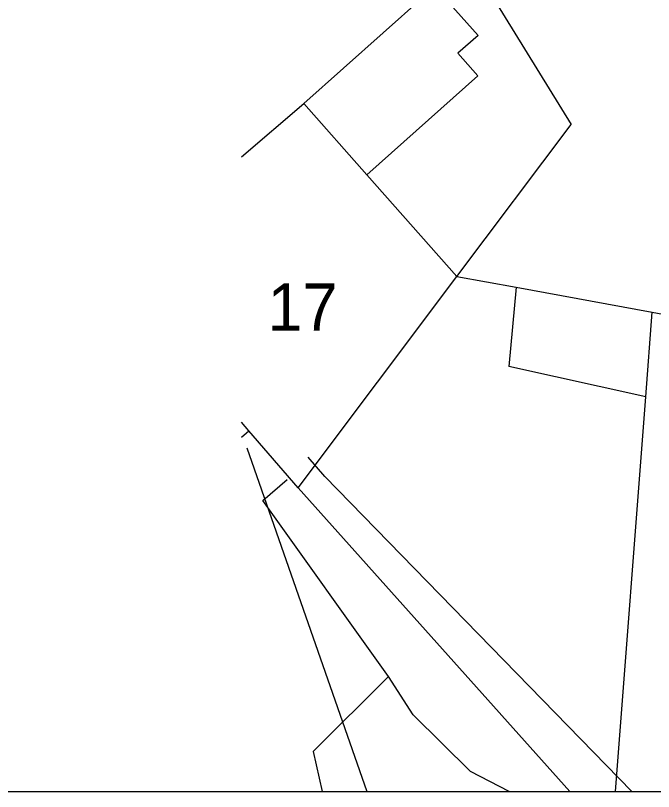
# Model space of a CAD drawing. Extents: x -643342 to -638635, y -1201752 to -1189948.
# Drawn here: x -639542.28 to -639518.62, y -1192858.61 to -1192829.85 of the extents above; entities that cross this region are included whole.
import ezdxf

# ---------------------------------------------------------------- set-up
doc = ezdxf.new("R2010")
doc.units = 0
for name, color, linetype in [('IS_EL_NN_NADZEMNÍ', 7, 'Continuous'), ('IS_EL_NN_PODZEMNÍ', 7, 'Continuous'), ('IS_PLYN_STL', 7, 'Continuous'), ('IS_TELEF_MISTNI_ZAMERENO', 7, 'Continuous'), ('K-HRANICE_KN', 7, 'Continuous'), ('K-SLUCKOVE CARY', 7, 'Continuous'), ('K-ČÍSLA_PARCEL', 7, 'Continuous'), ('Vrstva 13', 7, 'Continuous')]:
    doc.layers.add(name, color=color, linetype=linetype)

msp = doc.modelspace()

# ---------------------------------------------------------------- linework, layer by layer
at = {"layer": 'IS_EL_NN_NADZEMNÍ'}
msp.add_lwpolyline([(-639530.81, -1192846.93), (-639531.424, -1192846.222)], dxfattribs=at)
at = {"layer": 'IS_EL_NN_PODZEMNÍ'}
msp.add_line((-639519.424, -1192858.606), (-639530.81, -1192846.93), dxfattribs=at)
at = {"layer": 'IS_PLYN_STL'}
msp.add_line((-639533.705, -1192845.875), (-639529.244, -1192858.606), dxfattribs=at)
at = {"layer": 'IS_TELEF_MISTNI_ZAMERENO'}
for p, q in [((-639533.11, -1192847.82), (-639532.2, -1192847.04)), ((-639528.44, -1192854.35), (-639533.11, -1192847.82)), ((-639528.44, -1192854.35), (-639531.24, -1192857.12)), ((-639531.24, -1192857.12), (-639528.44, -1192854.35)), ((-639527.53, -1192855.76), (-639528.44, -1192854.35)), ((-639525.4, -1192857.86), (-639527.53, -1192855.76)), ((-639527.53, -1192855.76), (-639525.4, -1192857.86)), ((-639531.24, -1192857.12), (-639530.902, -1192858.606)), ((-639523.976, -1192858.606), (-639525.4, -1192857.86))]:
    msp.add_line(p, q, dxfattribs=at)
at = {"layer": 'K-HRANICE_KN'}
for p, q in [((-639525.5, -1192827.68), (-639521.67, -1192833.89)), ((-639531.59, -1192833.11), (-639526.73, -1192828.78)), ((-639533.902, -1192835.085), (-639531.59, -1192833.11)), ((-639525.91, -1192839.52), (-639521.67, -1192833.89)), ((-639531.79, -1192847.35), (-639525.91, -1192839.52)), ((-639525.91, -1192839.52), (-639523.71, -1192839.92)), ((-639523.71, -1192839.92), (-639518.67, -1192840.84)), ((-639518.91, -1192843.98), (-639518.67, -1192840.84)), ((-639518.67, -1192840.84), (-639515.97, -1192841.34)), ((-639533.62, -1192845.24), (-639533.902, -1192844.915)), ((-639533.902, -1192845.475), (-639533.62, -1192845.24)), ((-639531.79, -1192847.35), (-639533.62, -1192845.24)), ((-639521.719, -1192858.606), (-639531.79, -1192847.35))]:
    msp.add_line(p, q, dxfattribs=at)
at = {"layer": 'K-SLUCKOVE CARY'}
for p, q in [((-639526.73, -1192828.78), (-639525.12, -1192830.59)), ((-639525.12, -1192830.59), (-639525.87, -1192831.25)), ((-639525.87, -1192831.25), (-639525.13, -1192832.09)), ((-639525.13, -1192832.09), (-639529.25, -1192835.75)), ((-639529.25, -1192835.75), (-639531.59, -1192833.11)), ((-639525.91, -1192839.52), (-639529.25, -1192835.75)), ((-639523.71, -1192839.92), (-639523.99, -1192842.86)), ((-639518.91, -1192843.98), (-639518.67, -1192840.84)), ((-639518.91, -1192843.98), (-639523.99, -1192842.86)), ((-639520.026, -1192858.606), (-639518.91, -1192843.98))]:
    msp.add_line(p, q, dxfattribs=at)
at = {"layer": 'Vrstva 13'}
msp.add_lwpolyline([(-639343.591, -1192858.606), (-639343.591, -1192648.606), (-639640.591, -1192648.606), (-639640.591, -1192858.606), (-639343.591, -1192858.606)], dxfattribs=at)

# ---------------------------------------------------------------- texts
at = {"layer": 'K-ČÍSLA_PARCEL'}
msp.add_text('17', height=1.75, dxfattribs=at).set_placement((-639532.934, -1192841.53))

doc.saveas('drawing.dxf')
